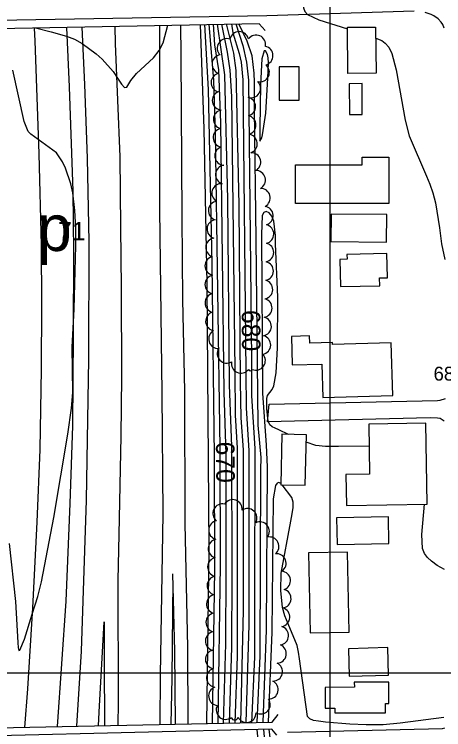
# Model space of a CAD drawing. Extents: x 79600 to 91800, y 75600 to 84400.
# Drawn here: x 86359 to 86823, y 77939 to 78712 of the extents above; entities that cross this region are included whole.
import ezdxf

# ---------------------------------------------------------------- set-up
doc = ezdxf.new("R2010")
doc.units = 0
for name, color, linetype in [('080-085$0$TI_BORDER', 7, 'Continuous'), ('080-090$0$BLDG', 7, 'Continuous'), ('080-090$0$BRIDGE', 7, 'Continuous'), ('080-090$0$GRID', 7, 'Continuous'), ('080-090$0$INDEX', 7, 'Continuous'), ('080-090$0$INDXLBL', 7, 'Continuous'), ('080-090$0$INTER', 7, 'Continuous'), ('080-090$0$INTERSTATE', 7, 'Continuous'), ('080-090$0$ROAD', 7, 'Continuous'), ('080-090$0$ROAD-NAME', 7, 'Continuous'), ('080-090$0$SPOTS', 7, 'Continuous'), ('080-090$0$TREES', 7, 'Continuous')]:
    doc.layers.add(name, color=color, linetype=linetype)

msp = doc.modelspace()

# ---------------------------------------------------------------- linework, layer by layer
at = {"layer": '080-085$0$TI_BORDER'}
msp.add_lwpolyline([(79700, 80300), (86700, 80300), (86700, 75700), (79700, 75700)], close=True, dxfattribs=at)
at = {"layer": '080-090$0$BLDG'}
for points in [[(86749.57, 78698.21), (86750.06, 78648.47), (86719.66, 78648.17), (86719.17, 78697.91)], [(86645.47, 78655.28), (86645.47, 78619.35), (86667.01, 78619.35), (86667, 78655.28)], [(86721.14, 78636.97), (86721.32, 78603.52), (86735.04, 78603.6), (86734.87, 78637.05)], [(86734.89, 78549.36), (86734.88, 78557.46), (86763.69, 78557.49), (86763.75, 78507.6), (86662.93, 78507.48), (86662.88, 78549.27)], [(86701.46, 78496.09), (86701.14, 78466.46), (86761.17, 78465.82), (86761.49, 78495.45)], [(86718.57, 78452.43), (86718.69, 78447.29), (86710.97, 78447.12), (86711.64, 78417.68), (86754.09, 78418.65), (86753.9, 78427.09), (86762.37, 78427.28), (86761.78, 78453.42)], [(86703.09, 78355.16), (86703.03, 78357.29), (86678.36, 78356.6), (86678.14, 78364.41), (86658.54, 78363.86), (86659.42, 78332.93), (86691.6, 78333.84), (86692.62, 78297.8), (86768.03, 78299.93), (86766.41, 78356.95)], [(86742.93, 78214.88), (86717.39, 78214.47), (86717.93, 78181.07), (86805.28, 78182.48), (86803.86, 78269.99), (86742.06, 78269)], [(86647.18, 78203.49), (86673.62, 78202.95), (86674.74, 78257.55), (86648.3, 78258.1)], [(86707.88, 78139.07), (86763.82, 78140.05), (86763.32, 78168.66), (86707.38, 78167.68)], [(86676.95, 78129.9), (86678.77, 78043.4), (86720.89, 78044.29), (86719.06, 78130.79)], [(86720.09, 78026.19), (86720.92, 77996.56), (86763.52, 77997.76), (86762.68, 78027.4)], [(86726.53, 77989.99), (86726.55, 77984.58), (86695.12, 77984.48), (86695.19, 77962.05), (86705.54, 77962.08), (86705.55, 77956.84), (86760.24, 77957.01), (86760.21, 77967.16), (86763.76, 77967.17), (86763.69, 77990.11)]]:
    msp.add_lwpolyline(points, close=True, dxfattribs=at)
at = {"layer": '080-090$0$BRIDGE'}
for p, q in [((86623.82, 78701.76), (86226.67, 78694.01)), ((86630.21, 78694.32), (86623.82, 78701.76)), ((86637.7, 77946.96), (86644.34, 77955.03)), ((86206.47, 77937.8), (86637.7, 77946.96)), ((86637.58, 77939.21), (86206.33, 77928.94)), ((86642.75, 77932.76), (86637.58, 77939.21))]:
    msp.add_line(p, q, dxfattribs=at)
at = {"layer": '080-090$0$GRID'}
msp.add_line((90000, 78000), (85000, 78000), dxfattribs=at)
at = {"layer": '080-090$0$INDEX'}
for points in [[(86598.4, 78701.73), (86606.09, 78678.11), (86610.09, 78660.07), (86612.11, 78640.9), (86615.39, 78338.59), (86615.41, 78299.64), (86619.06, 78242.6), (86618.79, 78074.75), (86618.57, 78017.13), (86615.56, 77946.49)], [(86574.07, 78701.25), (86575.47, 78679.03), (86579.81, 78651.9), (86582.06, 78594.74), (86585.48, 78303.56), (86587.69, 78236.02), (86587.91, 78110.06), (86587.55, 78031.5), (86585.04, 77945.84)]]:
    msp.add_lwpolyline(points, dxfattribs=at)
at = {"layer": '080-090$0$INTER'}
for points in [[(86732.39, 78804.91), (86715.82, 78786.32), (86702.86, 78774.48), (86679.65, 78757.52), (86676.19, 78755), (86673.75, 78752.67), (86672.19, 78749.73), (86671.09, 78738.76), (86671.17, 78731.27), (86671.4, 78724.29), (86671.76, 78718.95), (86672.97, 78714.99), (86675.94, 78711.81), (86688.33, 78706.18), (86719.18, 78696.45)], [(86578.54, 78701.34), (86586.29, 78646.7), (86589.51, 78511.95), (86591.4, 78311.46), (86593.79, 78244.88), (86594.07, 78106.65), (86593.77, 78027.83), (86591.22, 77945.97)], [(86583.22, 78701.43), (86589.15, 78671.01), (86592.04, 78651.59), (86593.89, 78622.97), (86597.34, 78326.88), (86597.78, 78278.86), (86600.17, 78243.14), (86600.14, 78077.56), (86599.89, 78018.28), (86597.4, 77946.1)], [(86587.97, 78701.53), (86595.88, 78669.91), (86598.7, 78651.33), (86601.86, 78505.69), (86603.35, 78314.33), (86603.85, 78275.64), (86606.56, 78241.07), (86606.37, 78068.05), (86603.48, 77946.23)], [(86594.03, 78701.65), (86595.18, 78691.81), (86602.02, 78669.65), (86604.4, 78660.37), (86606.22, 78641.04), (86609.39, 78324.91), (86609.69, 78286.5), (86612.68, 78240.32), (86612.58, 78052.13), (86609.52, 77946.36)], [(86621.69, 77946.62), (86624.89, 78018.59), (86625.72, 78219.5), (86625.91, 78232.9), (86622.51, 78267.96), (86620.4, 78468.67), (86618.62, 78609.93), (86618.6, 78638.8), (86618.38, 78648.48), (86616.24, 78667.02), (86610.79, 78682.84), (86601.75, 78701.8)], [(86382.17, 78697.45), (86399.26, 78692.97), (86415.68, 78688.41), (86424.43, 78684.97), (86432.74, 78680.47), (86447.72, 78669.4), (86454.36, 78663.43), (86465.9, 78650.23), (86470.76, 78642.88), (86474.93, 78636.5), (86478.32, 78632.85), (86480.92, 78633.11), (86485.24, 78640.28), (86491.35, 78648.06), (86509.72, 78664.93), (86515.86, 78672.7), (86520.1, 78681.17), (86525.01, 78700.28)], [(86560.03, 78700.97), (86564.17, 78588.13), (86567.06, 78420.66), (86569.24, 78134.28), (86566.83, 77945.45)], [(86564.66, 78701.06), (86568.72, 78630.53), (86572.71, 78442.19), (86575.05, 78233.99), (86575.49, 78111.6), (86572.96, 77945.58)], [(86569.31, 78701.16), (86574.3, 78640.34), (86576.32, 78583.25), (86581.24, 78243.2), (86581.69, 78116.48), (86579.12, 77945.71)], [(86749.69, 78686.24), (86756.09, 78683.54), (86759.95, 78680.86), (86763.77, 78676.3), (86766.96, 78669.47), (86771.9, 78651.95), (86781.36, 78597.58), (86785.88, 78580.45), (86804.33, 78537.05), (86808.01, 78528.36), (86811.34, 78518.96), (86814.22, 78508.34), (86818.66, 78481.06), (86820.61, 78463.87), (86824.24, 78447.04)], [(86353.64, 78139.9), (86360.55, 78077.24), (86363.19, 78033.04), (86363.46, 78027.36), (86364.07, 78024.32), (86365.37, 78024.75), (86370.35, 78036.47), (86378.65, 78063.52), (86384.55, 78082.78), (86388.67, 78098.68), (86402.09, 78168.13), (86416.97, 78258.29), (86420.97, 78286.43), (86422.67, 78303.55), (86421.88, 78352.28), (86423.81, 78393.4), (86425.76, 78461.8), (86425.92, 78480.94), (86424.83, 78499.87), (86422.43, 78519.16), (86420.39, 78528.57), (86414.49, 78545.61), (86411.33, 78552.46), (86404.95, 78562.33), (86381.25, 78579.62), (86377.03, 78582.38), (86374.24, 78585.15), (86369.99, 78595.94), (86357.6, 78651.51)], [(86655.34, 78257.95), (86645.14, 78262.76), (86641.01, 78264.62), (86637.69, 78266.17), (86635.25, 78268.27), (86633.57, 78272.06), (86632.06, 78285.45), (86632.1, 78296.76), (86632.66, 78299.8), (86637.72, 78306.29), (86639.7, 78310.36), (86642.22, 78324.56), (86643.5, 78351.54), (86643.98, 78406.21), (86641.4, 78463.73), (86641.29, 78472.73), (86639.62, 78488.23), (86637.61, 78493.82), (86634.69, 78497.41), (86631.48, 78498.79), (86628.78, 78497.83), (86627.16, 78494.5), (86626.22, 78474.14), (86627.35, 78302.64), (86631.49, 78246.21), (86632.42, 78222.99), (86631.29, 78046.39), (86627.72, 77946.75)], [(86742.44, 78245.07), (86709.27, 78244.89), (86695.27, 78244.94), (86685.01, 78245.89), (86674.58, 78249.38)], [(86647.21, 78204.9), (86644.88, 78205.85), (86643.22, 78205.33), (86641.54, 78202.55), (86639.05, 78188.33), (86637.55, 78044.29), (86633.6, 77946.87)], [(86823.08, 77951.8), (86776.05, 77945.64), (86757.53, 77944.11), (86739.22, 77943.86), (86721.84, 77944.59), (86695.37, 77946.87), (86687.94, 77947.8), (86682.37, 77948.83), (86678.53, 77950.38), (86676.12, 77952.93), (86667.18, 78015.26), (86666.23, 78022.51), (86664.9, 78029.57), (86655.05, 78053.03), (86651.44, 78061.76), (86649.03, 78070.75), (86647.18, 78089.25), (86647.67, 78108.08), (86658.05, 78164.19), (86659.5, 78172.04), (86660.36, 78178.79), (86660.35, 78184.61), (86659.13, 78189.77), (86648.77, 78203.46)], [(86824.09, 78111.95), (86816.04, 78116.21), (86809.99, 78120.72), (86805.46, 78124.91), (86802.28, 78129.28), (86800.32, 78134.66), (86799.38, 78149.59), (86802.27, 78182.44)], [(86625.52, 77898.59), (86621.57, 77938.82)], [(86628.28, 77938.98), (86631.74, 77902.74)], [(86634.32, 77939.13), (86637.43, 77911.91), (86643.75, 77673.14), (86644.89, 77635.23), (86646.03, 77615.69), (86648.15, 77596.3), (86653.16, 77569.85), (86657.63, 77547.23), (86659.39, 77540.8), (86662.49, 77534.72), (86667.38, 77529.53), (86673.73, 77525.18), (86688.58, 77518.08), (86701.91, 77513.66), (86712.23, 77513.82)]]:
    msp.add_lwpolyline(points, dxfattribs=at)
msp.add_lwpolyline([(86627.3, 78581.78), (86630.91, 78605.28), (86633.19, 78643.12), (86633.76, 78659.4), (86633.54, 78664.8), (86632.93, 78668.5), (86630.58, 78672.67), (86629.1, 78672.66), (86626.62, 78664.02), (86625.04, 78636.12), (86624.35, 78589.2), (86624.33, 78577.72), (86624.57, 78574.98), (86626.67, 78578.44)], close=True, dxfattribs=at)
at = {"layer": '080-090$0$INTERSTATE'}
for p, q in [((86380.63, 78697.01), (86381.33, 78683.19)), ((86415.61, 78697.7), (86418.65, 78633.73)), ((86435.59, 78636.24), (86432.65, 78698.03)), ((86467.86, 78698.72), (86468.39, 78680.33)), ((86516.46, 78501.09), (86516.54, 78699.67)), ((86538.85, 78700.1), (86539.11, 78668.16)), ((86381.33, 78683.19), (86385.69, 78561.12)), ((86468.39, 78680.33), (86473.29, 78557.83)), ((86539.11, 78668.16), (86540.29, 78492.55)), ((86418.65, 78633.73), (86422.59, 78520.67)), ((86438.24, 78556.43), (86435.59, 78636.24)), ((86385.69, 78561.12), (86388.19, 78462.62)), ((86440.17, 78465.98), (86438.24, 78556.43)), ((86473.29, 78557.83), (86474.07, 78481.93)), ((86422.59, 78520.67), (86423.38, 78454.46)), ((86518.95, 78302.33), (86516.46, 78501.09)), ((86540.29, 78492.55), (86541.13, 78403.35)), ((86474.07, 78481.93), (86474.86, 78416.28)), ((86388.19, 78462.62), (86388.58, 78397.94)), ((86439.89, 78339.27), (86440.17, 78465.98)), ((86423.38, 78454.46), (86422.98, 78365.7)), ((86474.86, 78416.28), (86475.18, 78320.17)), ((86541.13, 78403.35), (86543.08, 78305)), ((86388.58, 78397.94), (86388.21, 78328.43)), ((86422.98, 78365.7), (86422.02, 78267.12)), ((86437.27, 78186.98), (86439.89, 78339.27)), ((86388.21, 78328.43), (86386.74, 78241.76)), ((86475.18, 78320.17), (86474.34, 78256.07)), ((86520.13, 78172), (86518.95, 78302.33)), ((86543.08, 78305), (86543.51, 78161.67)), ((86422.02, 78267.12), (86419.21, 78183.1)), ((86474.34, 78256.07), (86472.15, 78149.61)), ((86386.74, 78241.76), (86383.45, 78162.88)), ((86431.99, 78023.65), (86437.27, 78186.98)), ((86419.21, 78183.1), (86414.96, 78077.65)), ((86517.17, 77997.69), (86520.13, 78172)), ((86383.45, 78162.88), (86378.98, 78070.58)), ((86543.51, 78161.67), (86546.3, 78027.71)), ((86472.15, 78149.61), (86471.25, 78100.46)), ((86532.67, 78023.77), (86530.35, 78107.31)), ((86471.25, 78100.46), (86471.31, 77968.63)), ((86529.73, 77994.87), (86530.93, 78099.68)), ((86414.96, 78077.65), (86405.49, 77942.03)), ((86378.98, 78070.58), (86373.62, 77982.73)), ((86450.92, 77957.58), (86456.44, 78055.4)), ((86456.44, 78055.4), (86456.18, 78012.06)), ((86426.94, 77942.48), (86431.99, 78023.65)), ((86533.44, 77944.74), (86532.67, 78023.77)), ((86546.3, 78027.71), (86546.6, 77945.02)), ((86456.18, 78012.06), (86456.67, 77943.11)), ((86516.88, 77944.39), (86517.17, 77997.69)), ((86528.59, 77944.64), (86529.73, 77994.87)), ((86373.62, 77982.73), (86370.13, 77941.27)), ((86471.31, 77968.63), (86471.09, 77943.42)), ((86450.16, 77942.97), (86450.92, 77957.58))]:
    msp.add_line(p, q, dxfattribs=at)
at = {"layer": '080-090$0$ROAD'}
for p, q in [((86632.12, 78710.35), (86153.96, 78702.19)), ((86791.04, 78715.25), (86632.12, 78710.35)), ((86809.68, 78711.78), (86802.92, 78713.82)), ((86812.57, 78710.49), (86809.68, 78711.78)), ((86817.22, 78707.1), (86812.57, 78710.49)), ((86820.35, 78703.58), (86817.22, 78707.1)), ((86822.25, 78700.92), (86820.35, 78703.58)), ((86823.71, 78697.02), (86822.25, 78700.92)), ((86634.53, 78290.44), (86816.29, 78294.57)), ((86816.29, 78294.57), (86819.34, 78294.94)), ((86819.34, 78294.94), (86824.9, 78296.66)), ((86632.86, 78271.63), (86634.53, 78290.44)), ((86808.38, 78275.72), (86632.86, 78271.63)), ((86816.41, 78275.46), (86808.38, 78275.72)), ((86819.17, 78275), (86816.41, 78275.46)), ((86823.56, 78272.17), (86819.17, 78275)), ((86654.43, 77935.9), (86821.64, 77939.98)), ((86821.64, 77939.98), (86824.15, 77940.91))]:
    msp.add_line(p, q, dxfattribs=at)
at = {"layer": '080-090$0$TREES'}
for centre, radius, start, end in [((86602.23, 78682.99), 10.25, 13.53464, 168.17387), ((86620.44, 78679.3), 10.25, 348.91239, 143.55162), ((86588.76, 78675.43), 10.25, 70.39617, 225.03541), ((86628.44, 78667.29), 10.25, 283.74265, 78.38189), ((86583.11, 78658.05), 10.25, 98.91132, 253.55055), ((86624.53, 78649.28), 10.25, 257.09436, 51.73359), ((86582.09, 78638.15), 10.25, 100.62682, 255.26605), ((86615.06, 78631.97), 10.25, 250.94492, 45.58416), ((86583.4, 78618.76), 10.25, 112.46245, 267.10169), ((86609.66, 78612.24), 10.25, 283.76657, 78.4058), ((86584.6, 78598.42), 10.25, 99.63369, 254.27292), ((86610.07, 78592.24), 10.25, 283.94423, 78.58346), ((86584.33, 78578.62), 10.25, 104.13072, 258.76995), ((86611.45, 78572.1), 10.25, 289.28195, 83.92118), ((86586.12, 78559.04), 10.25, 111.71554, 266.35477), ((86615.22, 78552.18), 10.25, 297.48013, 92.11936), ((86586.89, 78538.66), 10.25, 97.95965, 252.59889), ((86620.33, 78532.84), 10.25, 297.50916, 92.1484), ((86582.87, 78518.67), 10.25, 84.65255, 239.29178), ((86625.45, 78513.51), 10.25, 297.50916, 92.1484), ((86579.16, 78499.72), 10.25, 98.55094, 253.19017), ((86628.65, 78494.28), 10.25, 286.73699, 81.37622), ((86577.72, 78479.78), 10.25, 98.55094, 253.19017), ((86629.32, 78474.48), 10.25, 282.49873, 77.13797), ((86576.28, 78459.83), 10.25, 98.55094, 253.19017), ((86629.25, 78454.48), 10.25, 282.49873, 77.13797), ((86575.5, 78440), 10.25, 102.29334, 256.93258), ((86628.89, 78434.55), 10.25, 280.77184, 75.41107), ((86575.48, 78420.03), 10.25, 102.949, 257.58824), ((86628.18, 78414.57), 10.25, 280.54282, 75.18205), ((86575.57, 78400.03), 10.25, 102.949, 257.58824), ((86627.44, 78394.58), 10.25, 280.54282, 75.18205), ((86576.19, 78380.16), 10.25, 105.97403, 260.61326), ((86626.69, 78374.6), 10.25, 280.54282, 75.18205), ((86579.45, 78361.07), 10.25, 118.78793, 273.42716), ((86625.94, 78354.61), 10.25, 280.54282, 75.18205), ((86588.64, 78345.23), 10.25, 146.82687, 301.46611), ((86620.21, 78337.67), 10.25, 247.43225, 42.07148), ((86604.01, 78334.3), 10.25, 167.69877, 322.338), ((86614.18, 78328.59), 2.13, 194.95145, 349.59068), ((86595.15, 78177.13), 10.25, 353.58642, 148.22565), ((86584.03, 78172.56), 10.25, 76.45432, 231.09355), ((86611.16, 78167.55), 10.25, 329.99069, 124.62993), ((86579.55, 78154.52), 10.25, 100.96901, 255.60824), ((86624.51, 78153.2), 10.25, 321.23793, 115.87716), ((86578.95, 78134.53), 10.25, 100.96901, 255.60824), ((86634.85, 78136.81), 10.25, 308.62886, 103.2681), ((86578.35, 78114.54), 10.25, 100.96901, 255.60824), ((86642.66, 78118.65), 10.25, 303.27741, 97.91664), ((86647.34, 78099.87), 10.25, 290.05277, 84.69201), ((86577.75, 78094.55), 10.25, 100.96901, 255.60824), ((86577.16, 78074.56), 10.25, 100.96901, 255.60824), ((86647.94, 78080.42), 10.25, 278.82365, 73.46288), ((86646.59, 78060.46), 10.25, 278.82365, 73.46288), ((86576.56, 78054.57), 10.25, 100.96901, 255.60824), ((86575.96, 78034.57), 10.25, 100.96901, 255.60824), ((86645.25, 78040.51), 10.25, 278.82365, 73.46288), ((86642.83, 78020.94), 10.25, 272.45269, 67.09192), ((86575.93, 78014.71), 10.25, 104.22287, 258.8621), ((86638.74, 78001.5), 10.25, 269.15598, 63.79521), ((86577.14, 77994.91), 10.25, 108.12126, 262.76049), ((86634.06, 77982.05), 10.25, 269.15598, 63.79521), ((86579.43, 77975.14), 10.25, 110.4198, 265.05903), ((86625.5, 77965.95), 10.25, 240.20228, 34.84151), ((86587.61, 77960.14), 10.25, 152.14349, 306.78273), ((86597.34, 77952.88), 3.72, 194.87446, 349.51369), ((86610.16, 77956.81), 10.25, 206.7126, 1.35184)]:
    msp.add_arc(centre, radius, start, end, dxfattribs=at)

# ---------------------------------------------------------------- texts
at = {"layer": '080-090$0$INDXLBL'}
for s, rotation, p in [('680', 270.48321, (86604.9, 78392.35)), ('670', 270.62966, (86577.04, 78250.04))]:
    msp.add_text(s, height=20, rotation=rotation, dxfattribs=at).set_placement(p)
at = {"layer": '080-090$0$ROAD-NAME'}
for s, height, p in [('p', 50, (86384.17, 78456.17)), ('71', 20, (86406.55, 78467.6))]:
    msp.add_text(s, height=height, dxfattribs=at).set_placement(p)
at = {"layer": '080-090$0$SPOTS'}
msp.add_text('682.8', height=15, dxfattribs=at).set_placement((86812.1, 78316.08))

doc.saveas('drawing.dxf')
